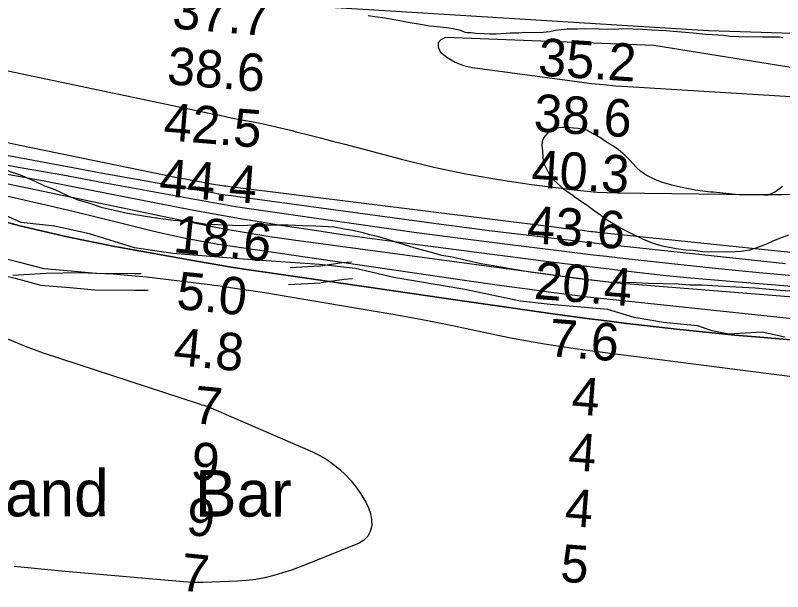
# Model space of a CAD drawing. Extents: x 3161615 to 3199515, y 867541 to 892976.
# Drawn here: x 3194247 to 3195617, y 879773 to 880802 of the extents above; entities that cross this region are included whole.
import ezdxf

# ---------------------------------------------------------------- set-up
doc = ezdxf.new("R2010")
doc.units = 0
for name, color, linetype in [('V-RIVR-EDGE', 7, 'Continuous'), ('V-RIVR-IDEN', 7, 'Continuous'), ('V-RIVR-RANG', 7, 'Continuous'), ('V-ROAD-CNTR', 7, 'Continuous'), ('V-SITE-VEGE', 7, 'Continuous'), ('V-TOPO-DPTH', 7, 'Continuous'), ('V-TOPO-MAJR', 7, 'Continuous'), ('V-TOPO-MINR', 7, 'Continuous'), ('V-TOPO-SHOR', 7, 'Continuous'), ('V-TOPO-WATR', 7, 'Continuous')]:
    doc.layers.add(name, color=color, linetype=linetype)

msp = doc.modelspace()

# ---------------------------------------------------------------- linework, layer by layer
at = {"layer": 'V-RIVR-EDGE'}
msp.add_lwpolyline([(3195621.4, 880227.5), (3195581, 880236.7), (3195521.5, 880233), (3195491.5, 880238.7), (3195465.4, 880247.9), (3195404.6, 880253.7), (3195352.4, 880262.5), (3195305.1, 880277), (3195202.5, 880285.9), (3195149.5, 880291.7), (3195050, 880312.8), (3194923.1, 880334), (3194854.5, 880350.2), (3194790.6, 880357.4), (3194669.4, 880365.9), (3194528.6, 880377.1), (3194459.9, 880387.3), (3194379.6, 880411.8), (3194317, 880425.5), (3194257.5, 880432.1), (3194229.7, 880444.8)], dxfattribs=at)
at = {"layer": 'V-ROAD-CNTR'}
for points in [[(3194110, 880449.5), (3194154.1, 880412.2), (3194185.6, 880385.4), (3194217.1, 880371.1), (3194254.6, 880361.6), (3194298.2, 880350.3), (3194347.2, 880346), (3194390.7, 880342), (3194460.8, 880341.4), (3194472.3, 880341.5)], [(3194090.6, 880426.6), (3194134.7, 880389.4), (3194169.4, 880359.8), (3194207.2, 880342.7), (3194247.2, 880332.6), (3194293.1, 880320.6), (3194344.5, 880316.1), (3194389.2, 880312), (3194460.9, 880311.4), (3194484.4, 880311.6)], [(3194788.8, 880354.6), (3194831.2, 880361.1), (3194847.7, 880362)], [(3194737.8, 880351.7), (3194790.3, 880354.7)], [(3194793.4, 880324.9), (3194834.3, 880331.2), (3194849.4, 880332.1)], [(3194735.1, 880321.5), (3194792, 880324.8)]]:
    msp.add_lwpolyline(points, dxfattribs=at)
at = {"layer": 'V-SITE-VEGE'}
for p, q in [((3194877.4, 880802.4), (3194889.1, 880800.4)), ((3194889.1, 880800.4), (3194907.9, 880797.7)), ((3194907.9, 880797.7), (3194920.2, 880795.7)), ((3194920.2, 880795.7), (3194933.7, 880793.1)), ((3194933.7, 880793.1), (3194945.4, 880791.1)), ((3194945.4, 880791.1), (3194974.1, 880785.8)), ((3194974.1, 880785.8), (3194986.4, 880783.8)), ((3194986.4, 880783.8), (3194995.2, 880783)), ((3194995.2, 880783), (3195017.5, 880780.8)), ((3195017.5, 880780.8), (3195029.2, 880778.8)), ((3195029.2, 880778.8), (3195042.1, 880776.2)), ((3195042.1, 880776.2), (3195045.6, 880774.4)), ((3195045.6, 880774.4), (3195050.3, 880772.5)), ((3195050.3, 880772.5), (3195054.4, 880771.9)), ((3195054.4, 880771.9), (3195061.4, 880771.7)), ((3195061.4, 880771.7), (3195069.6, 880770.4)), ((3195069.6, 880770.4), (3195084.3, 880770.1)), ((3195084.3, 880770.1), (3195094.3, 880769.3)), ((3195094.3, 880769.3), (3195106, 880769.1)), ((3195106, 880769.1), (3195123.7, 880770.5)), ((3195123.7, 880770.5), (3195130.8, 880771)), ((3195130.8, 880771), (3195146.1, 880771.2)), ((3195146.1, 880771.2), (3195156.7, 880772.2)), ((3195156.7, 880772.2), (3195184.3, 880771.7)), ((3195184.3, 880771.7), (3195194.9, 880773.2)), ((3195194.9, 880773.2), (3195202, 880773.7)), ((3195202, 880773.7), (3195212, 880775.8)), ((3195212, 880775.8), (3195222, 880777.4)), ((3195222, 880777.4), (3195232.6, 880778.3)), ((3195232.6, 880778.3), (3195250.3, 880778.6)), ((3195250.3, 880778.6), (3195263.2, 880778.9)), ((3195263.2, 880778.9), (3195316.7, 880777.9)), ((3195316.7, 880777.9), (3195333.2, 880778.7)), ((3195333.2, 880778.7), (3195367.2, 880778)), ((3195367.2, 880778), (3195383.7, 880776.5)), ((3195383.7, 880776.5), (3195408.9, 880775.5)), ((3195408.9, 880775.5), (3195457.6, 880771)), ((3195457.6, 880771), (3195478.8, 880768.8)), ((3195478.8, 880768.8), (3195491.7, 880767.9)), ((3195491.7, 880767.9), (3195511.7, 880767)), ((3195511.7, 880767), (3195523.4, 880765.5)), ((3195523.4, 880765.5), (3195539.2, 880764.6)), ((3195539.2, 880764.6), (3195581.6, 880763.8)), ((3195581.6, 880763.8), (3195591, 880764.2)), ((3195591, 880764.2), (3195611.5, 880763.8)), ((3195611.5, 880763.8), (3195618, 880763.1)), ((3195200.2, 880595), (3195190.6, 880583.4)), ((3195202.6, 880596.7), (3195200.2, 880595)), ((3195208.5, 880599.5), (3195202.6, 880596.7)), ((3195212.6, 880600.6), (3195208.5, 880599.5)), ((3195223.8, 880602.1), (3195212.6, 880600.6)), ((3195232.7, 880602), (3195223.8, 880602.1)), ((3195243.8, 880600.6), (3195232.7, 880602)), ((3195252, 880600.4), (3195243.8, 880600.6)), ((3195262.6, 880598.4), (3195252, 880600.4)), ((3195267.8, 880597.2), (3195262.6, 880598.4)), ((3195276.6, 880591.7), (3195267.8, 880597.2)), ((3195284.1, 880588.6), (3195276.6, 880591.7)), ((3195188.1, 880577), (3195187.3, 880569.4)), ((3195190.6, 880583.4), (3195188.1, 880577)), ((3195294, 880582.5), (3195284.1, 880588.6)), ((3195298.6, 880578.9), (3195294, 880582.5)), ((3195307.9, 880572.9), (3195298.6, 880578.9)), ((3195187.3, 880569.4), (3195188.9, 880561.1)), ((3195315.5, 880568.6), (3195307.9, 880572.9)), ((3195323.6, 880562.5), (3195315.5, 880568.6)), ((3195336.3, 880552.3), (3195323.6, 880562.5)), ((3195188.9, 880561.1), (3195189.2, 880547)), ((3195344.4, 880543.9), (3195336.3, 880552.3)), ((3195189.2, 880547), (3195190.8, 880537.5)), ((3195190.8, 880537.5), (3195200.4, 880518.5)), ((3195355.9, 880531.3), (3195344.4, 880543.9)), ((3194256.5, 880516.9), (3194215.2, 880530.8)), ((3195364, 880523.5), (3195355.9, 880531.3)), ((3195373.8, 880516.9), (3195364, 880523.5)), ((3194282.5, 880505.5), (3194256.5, 880516.9)), ((3195200.4, 880518.5), (3195209, 880507.8)), ((3195209, 880507.8), (3195226.4, 880492.7)), ((3195380.8, 880513.2), (3195373.8, 880516.9)), ((3195393.1, 880507.1), (3195380.8, 880513.2)), ((3195403, 880504), (3195393.1, 880507.1)), ((3194299.8, 880497.5), (3194282.5, 880505.5)), ((3194318.3, 880490.5), (3194299.8, 880497.5)), ((3195421.7, 880498.3), (3195403, 880504)), ((3195435.2, 880495.7), (3195421.7, 880498.3)), ((3195455.1, 880491.2), (3195435.2, 880495.7)), ((3195617.4, 880496.8), (3195612, 880492.2)), ((3194342.1, 880479.1), (3194318.3, 880490.5)), ((3195226.4, 880492.7), (3195232.8, 880487.9)), ((3195232.8, 880487.9), (3195242.6, 880481.3)), ((3195242.6, 880481.3), (3195246.1, 880478.2)), ((3195461.5, 880489.9), (3195455.1, 880491.2)), ((3195488.5, 880486.4), (3195461.5, 880489.9)), ((3195493.8, 880486.3), (3195488.5, 880486.4)), ((3195527.2, 880482.7), (3195493.8, 880486.3)), ((3195539.5, 880481.9), (3195527.2, 880482.7)), ((3195584.8, 880481), (3195539.5, 880481.9)), ((3195590.7, 880481.4), (3195584.8, 880481)), ((3195603.7, 880486.5), (3195590.7, 880481.4)), ((3195612, 880492.2), (3195603.7, 880486.5)), ((3194359.5, 880472.2), (3194342.1, 880479.1)), ((3194376.8, 880467.5), (3194359.5, 880472.2)), ((3194402.9, 880458.3), (3194376.8, 880467.5)), ((3195246.1, 880478.2), (3195258.3, 880469.8)), ((3195258.3, 880469.8), (3195268.1, 880463.1)), ((3194424.7, 880453.5), (3194402.9, 880458.3)), ((3194447.5, 880448.6), (3194424.7, 880453.5)), ((3195268.1, 880463.1), (3195281.5, 880453.4)), ((3195281.5, 880453.4), (3195289.6, 880448)), ((3194483.5, 880442.5), (3194447.5, 880448.6)), ((3194507.4, 880438.7), (3194483.5, 880442.5)), ((3194529.2, 880436.1), (3194507.4, 880438.7)), ((3195289.6, 880448), (3195302.9, 880437.7)), ((3194562, 880433.3), (3194529.2, 880436.1)), ((3194584.9, 880429.5), (3194562, 880433.3)), ((3194608.9, 880428), (3194584.9, 880429.5)), ((3194648.2, 880426.1), (3194608.9, 880428)), ((3194674.4, 880427.8), (3194648.2, 880426.1)), ((3194698.5, 880427.3), (3194674.4, 880427.8)), ((3194734.6, 880427.7), (3194698.5, 880427.3)), ((3194760.8, 880426.1), (3194734.6, 880427.7)), ((3194783.7, 880425.6), (3194760.8, 880426.1)), ((3194817.5, 880423.8), (3194783.7, 880425.6)), ((3195302.9, 880437.7), (3195327.9, 880423.1)), ((3194835, 880420.2), (3194817.5, 880423.8)), ((3194849.1, 880417.8), (3194835, 880420.2)), ((3194868.7, 880414.1), (3194849.1, 880417.8)), ((3194879.6, 880410.6), (3194868.7, 880414.1)), ((3195327.9, 880423.1), (3195337.8, 880417.6)), ((3195337.8, 880417.6), (3195366.9, 880403)), ((3194891.6, 880408.2), (3194879.6, 880410.6)), ((3194906.8, 880403.5), (3194891.6, 880408.2)), ((3194928.5, 880396.5), (3194906.8, 880403.5)), ((3195366.9, 880403), (3195387.3, 880394.9)), ((3195589, 880394.5), (3195601.4, 880400.1)), ((3195601.4, 880400.1), (3195617.4, 880406.2)), ((3195617.4, 880406.2), (3195628.7, 880410.1)), ((3194948, 880390.7), (3194928.5, 880396.5)), ((3194963.3, 880386), (3194948, 880390.7)), ((3194990.4, 880378.9), (3194963.3, 880386)), ((3195387.3, 880394.9), (3195402.5, 880390.5)), ((3195402.5, 880390.5), (3195421.3, 880387.2)), ((3195421.3, 880387.2), (3195427.1, 880385.9)), ((3195427.1, 880385.9), (3195444.7, 880383.8)), ((3195444.7, 880383.8), (3195457.6, 880382.9)), ((3195558.7, 880383.3), (3195570, 880387.2)), ((3195570, 880387.2), (3195589, 880394.5)), ((3195008.9, 880373.1), (3194990.4, 880378.9)), ((3195027.4, 880370.5), (3195008.9, 880373.1)), ((3195078.6, 880358.6), (3195027.4, 880370.5)), ((3195457.6, 880382.9), (3195474.6, 880380.8)), ((3195474.6, 880380.8), (3195516.9, 880380)), ((3195516.9, 880380), (3195532.8, 880380.3)), ((3195532.8, 880380.3), (3195542.8, 880381.3)), ((3195542.8, 880381.3), (3195558.7, 880383.3)), ((3195100.4, 880354.9), (3195078.6, 880358.6)), ((3195127.6, 880350), (3195100.4, 880354.9)), ((3195145, 880347.4), (3195127.6, 880350)), ((3195166.8, 880343.7), (3195145, 880347.4)), ((3195201.7, 880338.7), (3195166.8, 880343.7)), ((3195224.6, 880336), (3195201.7, 880338.7)), ((3195248.5, 880332.3), (3195224.6, 880336)), ((3195285.6, 880328.3), (3195248.5, 880332.3)), ((3195306.3, 880325.7), (3195285.6, 880328.3)), ((3195356.6, 880324.7), (3195306.3, 880325.7)), ((3195377.3, 880323.2), (3195356.6, 880324.7)), ((3195430.9, 880322.1), (3195377.3, 880323.2)), ((3195451.6, 880320.6), (3195430.9, 880322.1)), ((3195473.5, 880320.2), (3195451.6, 880320.6)), ((3195511.7, 880318.3), (3195473.5, 880320.2)), ((3195568.4, 880315), (3195511.7, 880318.3)), ((3195613.2, 880310.9), (3195568.4, 880315)), ((3195640.5, 880309.2), (3195613.2, 880310.9))]:
    msp.add_line(p, q, dxfattribs=at)
at = {"layer": 'V-TOPO-DPTH'}
for points in [[(3195785.1, 880286.9), (3195337.4, 880322.8), (3195327.3, 880323.6), (3195317.1, 880324.6), (3195307, 880325.6), (3195296.8, 880326.8), (3195286.7, 880328), (3195276.6, 880329.2), (3195266.5, 880330.5), (3195256.4, 880331.9), (3194744.1, 880400.7), (3194722.9, 880403.7), (3194701.7, 880406.8), (3194680.5, 880410.2), (3194659.4, 880413.7), (3194638.3, 880417.4), (3194617.3, 880421.3), (3194596.3, 880425.4), (3194575.3, 880429.6), (3194219.8, 880503.7)], [(3194171.8, 880449.3), (3194255.3, 880426.2), (3194339.7, 880406.6), (3194424.8, 880389.4), (3194564.2, 880364.3), (3194588.1, 880360.1), (3194612.2, 880356), (3194636.2, 880352.2), (3194660.3, 880348.5), (3194759.3, 880333.9), (3194832.8, 880323.1), (3194906.4, 880312.4), (3194980, 880301.7), (3195053.7, 880291.2), (3195211.1, 880268.7), (3195241.8, 880264.4), (3195272.5, 880260.3), (3195303.2, 880256.4), (3195333.9, 880252.7), (3195376.2, 880247.7), (3195428.1, 880241.8), (3195480, 880236.3), (3195532, 880231.3), (3195584, 880226.6), (3195805.2, 880207.7)], [(3194171.8, 880449.3), (3194255.3, 880426.2), (3194339.7, 880406.6), (3194424.8, 880389.4), (3194564.2, 880364.3), (3194588.1, 880360.1), (3194612.2, 880356), (3194636.2, 880352.2), (3194660.3, 880348.5), (3194759.3, 880333.9), (3194832.8, 880323.1), (3194906.4, 880312.4), (3194980, 880301.7), (3195053.7, 880291.2), (3195211.1, 880268.7), (3195241.8, 880264.4), (3195272.5, 880260.3), (3195303.2, 880256.4), (3195333.9, 880252.7), (3195376.2, 880247.7), (3195428.1, 880241.8), (3195480, 880236.3), (3195532, 880231.3), (3195584, 880226.6), (3195805.2, 880207.7)]]:
    msp.add_lwpolyline(points, dxfattribs=at)
at = {"layer": 'V-TOPO-MAJR'}
for points in [[(3195850.8, 880674), (3195387.4, 880748.8), (3195015.4, 880762.9), (3195007.1, 880758.7), (3195002.3, 880753.3), (3195002.4, 880745.9), (3195005.8, 880737.4), (3195018.7, 880727.1), (3195032.5, 880718.7), (3195047.7, 880713), (3195063.8, 880709.2), (3195254.8, 880683.6), (3195276.2, 880680.9), (3195297.7, 880678.6), (3195319.3, 880676.7), (3195340.8, 880675.2), (3195670.6, 880655.2)], [(3195622.7, 880358.4), (3195306.9, 880392.3), (3195293.7, 880393.7), (3195280.6, 880395.2), (3195267.5, 880396.7), (3195254.3, 880398.3), (3195189.6, 880405.9), (3195144.1, 880411.5), (3195098.7, 880417.1), (3195053.3, 880423), (3195007.9, 880429), (3194644.5, 880478.2), (3194633.3, 880479.7), (3194622, 880481.4), (3194610.8, 880483.2), (3194599.5, 880485.1), (3194534.5, 880496.4), (3194490.7, 880504.1), (3194447, 880511.9), (3194403.3, 880519.9), (3194359.7, 880528), (3193915.4, 880611)]]:
    msp.add_lwpolyline(points, dxfattribs=at)
at = {"layer": 'V-TOPO-MINR'}
for points in [[(3194234.1, 880703.1), (3194596.6, 880627), (3194614.7, 880623.3), (3194632.9, 880619.6), (3194651, 880616), (3194669.2, 880612.5), (3194687.3, 880608.9), (3194705.4, 880605), (3194723.4, 880600.8), (3194741.4, 880596.4), (3194748.9, 880594.5), (3194770.6, 880589), (3194792.2, 880583.4), (3194813.9, 880577.7), (3194835.5, 880572.1), (3194936.9, 880545.3), (3194994.3, 880531.4), (3195052, 880519), (3195110.2, 880508.9), (3195168.7, 880500.4), (3195250.6, 880490.1), (3195268.4, 880488.2), (3195286.1, 880486.7), (3195303.9, 880485.8), (3195321.8, 880485.3), (3195566.2, 880482.6), (3195617, 880482.5), (3195667.7, 880483)], [(3195814.6, 880359.9), (3195288.1, 880414.6), (3195284.9, 880414.9), (3195281.8, 880415.2), (3195278.7, 880415.6), (3195275.5, 880415.9), (3195259.3, 880417.8), (3195248, 880419.1), (3195236.8, 880420.4), (3195225.5, 880421.8), (3195214.3, 880423.2), (3194630.1, 880496.1), (3194626.7, 880496.5), (3194623.2, 880497), (3194619.8, 880497.5), (3194616.3, 880498.1), (3194594.2, 880501.7), (3194579.7, 880504.2), (3194565.2, 880506.8), (3194550.8, 880509.5), (3194536.3, 880512.3), (3194301.6, 880560.2), (3194252.6, 880570.6), (3194203.6, 880581.5)], [(3195647.9, 880335.7), (3195575.4, 880342.4), (3195502.9, 880349.6), (3195430.4, 880357.3), (3195326.6, 880368.8), (3195302.9, 880371.5), (3195279.3, 880374.2), (3195255.7, 880377), (3195232.1, 880379.9), (3195121.4, 880393.7), (3195042.5, 880403.7), (3194963.6, 880414.1), (3194884.8, 880425), (3194806.1, 880436.3), (3194660.7, 880457.6), (3194640.7, 880460.6), (3194620.6, 880463.8), (3194600.6, 880467.2), (3194580.7, 880470.8), (3194476.3, 880490.1), (3194404.1, 880503.4), (3194331.9, 880516.6), (3194259.7, 880529.6), (3194187.5, 880542.7)], [(3195804.3, 880304.1), (3195530.8, 880326.1), (3195488.6, 880329.7), (3195446.4, 880333.5), (3195404.3, 880337.9), (3195362.2, 880342.5), (3195347.1, 880344.2), (3195312.6, 880348.2), (3195278, 880352.3), (3195243.5, 880356.6), (3195209, 880361), (3194937.8, 880396), (3194884.6, 880403.1), (3194831.4, 880410.6), (3194778.2, 880418.4), (3194725.1, 880426.6), (3194678.9, 880433.9), (3194649, 880438.8), (3194619.1, 880444), (3194589.3, 880449.4), (3194559.5, 880455.1), (3194383.4, 880489.6), (3194301.6, 880505.4), (3194219.6, 880520.7)], [(3195651.8, 880258.6), (3195298.1, 880295.8), (3195286.4, 880297.1), (3195274.8, 880298.4), (3195263.1, 880299.8), (3195251.4, 880301.3), (3195199.6, 880308), (3195162, 880313), (3195124.4, 880318.1), (3195086.9, 880323.4), (3195049.4, 880328.8), (3194626.9, 880390.5), (3194620.9, 880391.4), (3194615, 880392.3), (3194609, 880393.3), (3194603.1, 880394.3), (3194570.7, 880400.2), (3194548.6, 880404.4), (3194526.6, 880408.9), (3194504.7, 880413.9), (3194482.9, 880419.1), (3194439.7, 880430), (3194396.3, 880440.8), (3194352.8, 880451.4), (3194309.3, 880461.6), (3194265.7, 880471.7), (3194060.6, 880518.2)], [(3195785.1, 880286.9), (3195337.4, 880322.8), (3195327.3, 880323.6), (3195317.1, 880324.6), (3195307, 880325.6), (3195296.8, 880326.8), (3195286.7, 880328), (3195276.6, 880329.2), (3195266.5, 880330.5), (3195256.4, 880331.9), (3194744.1, 880400.7), (3194722.9, 880403.7), (3194701.7, 880406.8), (3194680.5, 880410.2), (3194659.4, 880413.7), (3194638.3, 880417.4), (3194617.3, 880421.3), (3194596.3, 880425.4), (3194575.3, 880429.6), (3194219.8, 880503.7)], [(3195648.5, 880154.8), (3195606.2, 880160.4), (3195287.1, 880201.4), (3195278.1, 880202.6), (3195269, 880203.8), (3195260, 880205), (3195251, 880206.3), (3195215.4, 880211.4), (3195188.6, 880215.6), (3195161.9, 880220.1), (3195135.2, 880225.1), (3195108.7, 880230.6), (3195072.6, 880238.4), (3195028, 880247.7), (3194983.4, 880256.6), (3194938.6, 880264.9), (3194893.7, 880272.8), (3194734.6, 880299.7), (3194713.7, 880303.1), (3194692.9, 880306.5), (3194672, 880309.8), (3194651.1, 880312.9), (3194623.8, 880317), (3194616.5, 880318.1), (3194609.2, 880319.1), (3194601.9, 880320), (3194594.6, 880320.9), (3194481.7, 880334.6), (3194422, 880339.8), (3194362.3, 880342.5), (3194302.5, 880341.3), (3194242.6, 880337.5)], [(3194233.4, 880224.7), (3194265, 880211.5), (3194297.3, 880199.6), (3194575.8, 880108.4), (3194580.4, 880106.9), (3194583.8, 880105.9), (3194587.3, 880104.8), (3194590.8, 880103.6), (3194592, 880103.1), (3194778.2, 880022.4), (3194791.1, 880016.1), (3194803.5, 880009), (3194815.1, 880000.8), (3194826.3, 879991.8), (3194836.7, 879981.8), (3194846.4, 879971.3), (3194855.2, 879960.1), (3194863.4, 879948.2), (3194873.1, 879932.7), (3194878.1, 879922.8), (3194881.8, 879912.5), (3194883.4, 879901.7), (3194883.7, 879890.6), (3194881.2, 879880.5), (3194876.8, 879871.7), (3194869.8, 879864.8), (3194861, 879859.2), (3194771.3, 879822.9), (3194755.9, 879817), (3194740.3, 879811.4), (3194724.6, 879806.3), (3194708.8, 879801.5), (3194692.8, 879797.7), (3194676.7, 879794.5), (3194660.4, 879792.6), (3194644, 879791.4), (3194583, 879789.3), (3194574.2, 879789.2), (3194565.4, 879789.2), (3194556.6, 879789.6), (3194547.8, 879790.2), (3194329.7, 879809.4), (3194245.3, 879817.9)]]:
    msp.add_lwpolyline(points, dxfattribs=at)
at = {"layer": 'V-TOPO-SHOR'}
msp.add_lwpolyline([(3193831.9, 880875.8), (3194012.4, 880868.2), (3194426.6, 880842.3), (3194692.1, 880823.9), (3194936.3, 880809), (3195485, 880775.6), (3195973.5, 880760.1), (3196653.2, 880740.6), (3196950.6, 880736.2), (3197216.1, 880739)], dxfattribs=at)
at = {"layer": 'V-TOPO-WATR'}
msp.add_lwpolyline([(3195805.2, 880207.7), (3195584, 880226.6), (3195532, 880231.3), (3195480, 880236.3), (3195428.1, 880241.8), (3195376.2, 880247.7), (3195333.9, 880252.7), (3195303.2, 880256.4), (3195272.5, 880260.3), (3195241.8, 880264.4), (3195211.1, 880268.7), (3195053.7, 880291.2), (3194980, 880301.7), (3194906.4, 880312.4), (3194832.8, 880323.1), (3194759.3, 880333.9), (3194660.3, 880348.5), (3194636.2, 880352.2), (3194612.2, 880356), (3194588.1, 880360.1), (3194564.2, 880364.3), (3194424.8, 880389.4), (3194339.7, 880406.6), (3194255.3, 880426.2), (3194171.8, 880449.3)], dxfattribs=at)

# ---------------------------------------------------------------- texts
at = {"layer": 'V-RIVR-IDEN'}
msp.add_text('Sand     Bar', height=83, rotation=359.9428, dxfattribs=at).set_placement((3194154.8, 879907.5))
at = {"layer": 'V-RIVR-RANG'}
for s, rotation, p in [('37.7', 355.3683, (3194526.2, 880779.2)), ('35.2', 356.3983, (3195179.7, 880695)), ('38.6', 355.3683, (3194516.6, 880679.6)), ('38.6', 356.3983, (3195171.8, 880595.3)), ('42.5', 355.3683, (3194510.6, 880579.8)), ('40.3', 356.3983, (3195167.6, 880495.4)), ('44.4', 355.3683, (3194502.7, 880480.1)), ('43.6', 356.3983, (3195159.8, 880395.7)), ('18.6', 354.3242, (3194527.8, 880379.3)), ('20.4', 355.605, (3195172.1, 880296.1)), ('5.0', 354.3242, (3194533.4, 880278.3)), ('7.6', 355.605, (3195198.4, 880193.8)), ('4.8', 354.3242, (3194527.9, 880178.4)), ('4', 355.605, (3195238.9, 880090.4)), ('7', 354.3242, (3194563.6, 880074.3)), ('4', 355.605, (3195232.9, 879990.6)), ('9', 354.3242, (3194558.7, 879974.3)), ('4', 355.605, (3195226.9, 879890.8)), ('9', 354.3242, (3194550.8, 879874.7)), ('5', 355.605, (3195219, 879791.1)), ('7', 354.3242, (3194540.1, 879775.3))]:
    msp.add_text(s, height=67, rotation=rotation, dxfattribs=at).set_placement(p)

doc.saveas('drawing.dxf')
